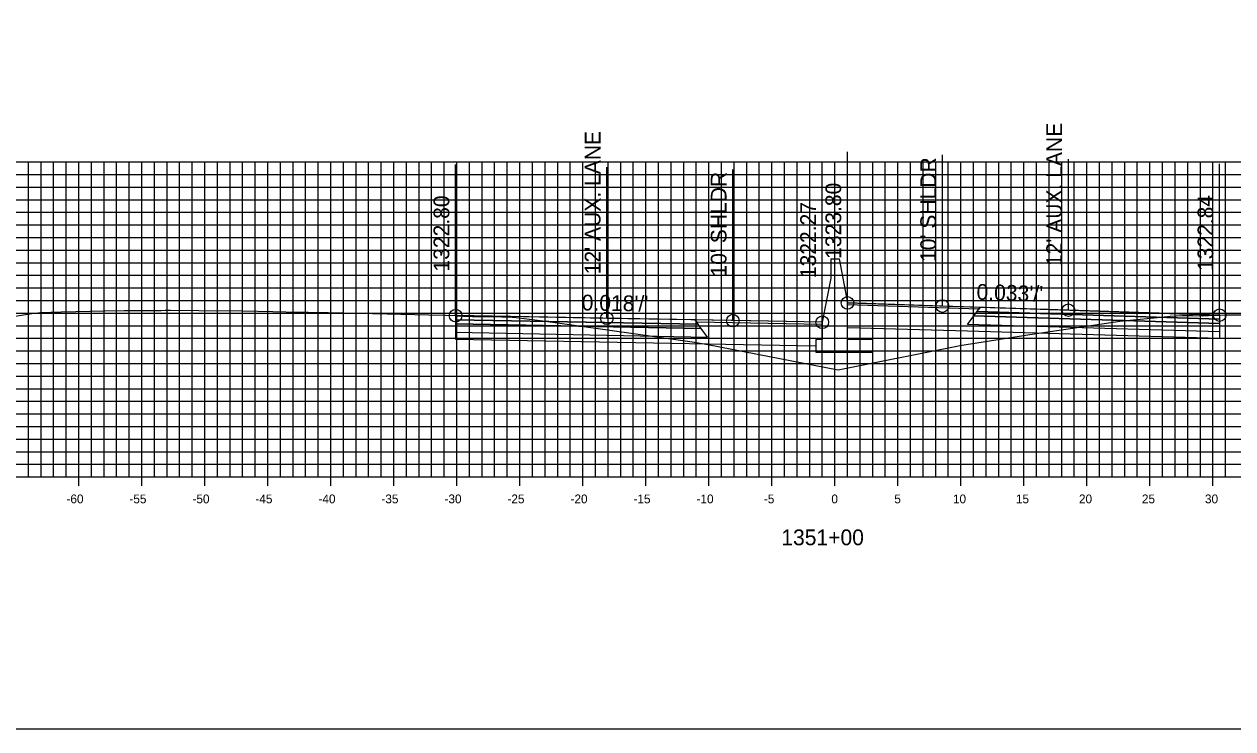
# Model space of a CAD drawing. Extents: x 674939 to 678919, y 750652 to 765176.
# Drawn here: x 678674.2 to 678770.1, y 753452.6 to 753508.5 of the extents above; entities that cross this region are included whole.
import ezdxf

# ---------------------------------------------------------------- set-up
doc = ezdxf.new("R2010")
doc.units = 0
for name, color, linetype in [('R_Alt Surface', 7, 'Continuous'), ('R_Axis', 7, 'Continuous'), ('R_Axis Annot', 7, 'Continuous'), ('R_Exist Surface', 7, 'Continuous'), ('R_Fin Surface', 7, 'Continuous'), ('R_Grid', 7, 'Continuous'), ('R_No Plot', 7, 'Continuous'), ('R_Proposed Road', 7, 'Continuous'), ('R_Xsect Elev', 7, 'Continuous'), ('R_Xsect Slope', 7, 'Continuous')]:
    doc.layers.add(name, color=color, linetype=linetype)

msp = doc.modelspace()

# ---------------------------------------------------------------- linework, layer by layer
at = {"layer": 'R_Alt Surface'}
for points in [[(678769.063, 753485.057), (678769.063, 753484.727), (678749.563, 753485.33), (678749.813, 753485.67)], [(678708.433, 753485.018), (678708.433, 753484.688), (678727.933, 753484.327), (678727.683, 753484.667)], [(678708.433, 753484.688), (678708.433, 753484.028), (678728.433, 753483.647), (678727.933, 753484.327)], [(678769.063, 753484.727), (678769.063, 753484.067), (678749.063, 753484.65), (678749.563, 753485.33)]]:
    msp.add_lwpolyline(points, close=True, dxfattribs=at)
for points in [[(678708.433, 753484.028), (678708.433, 753483.488), (678728.433, 753483.107)], [(678749.063, 753484.11), (678739.533, 753484.387)], [(678769.063, 753484.067), (678769.064, 753483.527), (678749.063, 753484.11)], [(678728.433, 753483.107), (678737.033, 753482.943)]]:
    msp.add_lwpolyline(points, dxfattribs=at)
at = {"layer": 'R_Axis'}
for p, q in [((678678.533, 753471.851), (678678.533, 753473.251)), ((678683.533, 753471.851), (678683.533, 753473.251)), ((678688.533, 753471.851), (678688.533, 753473.251)), ((678693.533, 753471.851), (678693.533, 753473.251)), ((678698.533, 753471.851), (678698.533, 753473.251)), ((678703.533, 753471.851), (678703.533, 753473.251)), ((678708.533, 753471.851), (678708.533, 753473.251)), ((678713.533, 753471.851), (678713.533, 753473.251)), ((678718.533, 753471.851), (678718.533, 753473.251)), ((678723.533, 753471.851), (678723.533, 753473.251)), ((678728.533, 753471.851), (678728.533, 753473.251)), ((678733.533, 753471.851), (678733.533, 753473.251)), ((678738.533, 753471.851), (678738.533, 753473.251)), ((678743.533, 753471.851), (678743.533, 753473.251)), ((678748.533, 753471.851), (678748.533, 753473.251)), ((678753.533, 753471.851), (678753.533, 753473.251)), ((678758.533, 753471.851), (678758.533, 753473.251)), ((678763.533, 753471.851), (678763.533, 753473.251)), ((678768.533, 753471.851), (678768.533, 753473.251)), ((678638.533, 753472.551), (678838.533, 753472.551))]:
    msp.add_line(p, q, dxfattribs=at)
at = {"layer": 'R_Exist Surface'}
msp.add_lwpolyline([(678672.655, 753485.186), (678674.962, 753485.536), (678675.058, 753485.555), (678675.453, 753485.595), (678677.139, 753485.645), (678680.61, 753485.737), (678682.137, 753485.759), (678683.213, 753485.767), (678683.776, 753485.761), (678684.733, 753485.759), (678684.903, 753485.764), (678685.069, 753485.768), (678685.382, 753485.778), (678685.813, 753485.788), (678688.067, 753485.76), (678691.533, 753485.736), (678693.922, 753485.688), (678696.016, 753485.633), (678696.733, 753485.616), (678696.975, 753485.603), (678697.214, 753485.591), (678697.617, 753485.598), (678698.333, 753485.606), (678702.99, 753485.504), (678706.295, 753485.405), (678707.62, 753485.373), (678708.433, 753485.348), (678708.507, 753485.346), (678708.734, 753485.341), (678709.056, 753485.317), (678709.772, 753485.28), (678709.853, 753485.286), (678710.094, 753485.277), (678711.05, 753485.272), (678712.098, 753485.245), (678712.933, 753485.225), (678713.009, 753485.233), (678713.027, 753485.239), (678715.575, 753484.908), (678719.734, 753484.338), (678727.385, 753483.237), (678727.996, 753483.146), (678728.439, 753483.057), (678738.798, 753481.044), (678747.952, 753482.884), (678748.201, 753482.929), (678748.436, 753482.966), (678753.997, 753483.849), (678757.954, 753484.445), (678761.157, 753484.908), (678764.928, 753485.289), (678765.133, 753485.31), (678766.092, 753485.347), (678766.132, 753485.347), (678766.165, 753485.348), (678766.932, 753485.366), (678767.699, 753485.343), (678767.74, 753485.342), (678768.124, 753485.348), (678768.169, 753485.35), (678769.063, 753485.387), (678769.082, 753485.388), (678769.532, 753485.407), (678770.875, 753485.4)], dxfattribs=at)
at = {"layer": 'R_Fin Surface'}
for points in [[(678769.063, 753485.387), (678757.063, 753485.781), (678747.063, 753486.108), (678739.533, 753486.355)], [(678737.533, 753484.825), (678730.433, 753484.953), (678720.433, 753485.133), (678708.433, 753485.348)]]:
    msp.add_lwpolyline(points, dxfattribs=at)
for points in [[(678749.945, 753485.85), (678739.533, 753486.195), (678739.533, 753486.355), (678750.063, 753486.01)], [(678769.063, 753485.387), (678769.063, 753485.057), (678749.813, 753485.67), (678750.063, 753486.01)], [(678708.433, 753485.348), (678708.433, 753485.018), (678727.683, 753484.667), (678727.433, 753485.007)], [(678727.551, 753484.846), (678737.533, 753484.665), (678737.533, 753484.825), (678727.433, 753485.007)]]:
    msp.add_lwpolyline(points, close=True, dxfattribs=at)
at = {"layer": 'R_Grid'}
for p, q in [((678638.533, 753497.551), (678838.533, 753497.551)), ((678674.533, 753472.551), (678674.533, 753497.551)), ((678675.533, 753472.551), (678675.533, 753497.551)), ((678676.533, 753472.551), (678676.533, 753497.551)), ((678677.533, 753472.551), (678677.533, 753497.551)), ((678678.533, 753472.551), (678678.533, 753497.551)), ((678679.533, 753472.551), (678679.533, 753497.551)), ((678680.533, 753472.551), (678680.533, 753497.551)), ((678681.533, 753472.551), (678681.533, 753497.551)), ((678682.533, 753472.551), (678682.533, 753497.551)), ((678683.533, 753472.551), (678683.533, 753497.551)), ((678684.533, 753472.551), (678684.533, 753497.551)), ((678685.533, 753472.551), (678685.533, 753497.551)), ((678686.533, 753472.551), (678686.533, 753497.551)), ((678687.533, 753472.551), (678687.533, 753497.551)), ((678688.533, 753472.551), (678688.533, 753497.551)), ((678689.533, 753472.551), (678689.533, 753497.551)), ((678690.533, 753472.551), (678690.533, 753497.551)), ((678691.533, 753472.551), (678691.533, 753497.551)), ((678692.533, 753472.551), (678692.533, 753497.551)), ((678693.533, 753472.551), (678693.533, 753497.551)), ((678694.533, 753472.551), (678694.533, 753497.551)), ((678695.533, 753472.551), (678695.533, 753497.551)), ((678696.533, 753472.551), (678696.533, 753497.551)), ((678697.533, 753472.551), (678697.533, 753497.551)), ((678698.533, 753472.551), (678698.533, 753497.551)), ((678699.533, 753472.551), (678699.533, 753497.551)), ((678700.533, 753472.551), (678700.533, 753497.551)), ((678701.533, 753472.551), (678701.533, 753497.551)), ((678702.533, 753472.551), (678702.533, 753497.551)), ((678703.533, 753472.551), (678703.533, 753497.551)), ((678704.533, 753472.551), (678704.533, 753497.551)), ((678705.533, 753472.551), (678705.533, 753497.551)), ((678706.533, 753472.551), (678706.533, 753497.551)), ((678707.533, 753472.551), (678707.533, 753497.551)), ((678708.533, 753472.551), (678708.533, 753497.551)), ((678709.533, 753472.551), (678709.533, 753497.551)), ((678710.533, 753472.551), (678710.533, 753497.551)), ((678711.533, 753472.551), (678711.533, 753497.551)), ((678712.533, 753472.551), (678712.533, 753497.551)), ((678713.533, 753472.551), (678713.533, 753497.551)), ((678714.533, 753472.551), (678714.533, 753497.551)), ((678715.533, 753472.551), (678715.533, 753497.551)), ((678716.533, 753472.551), (678716.533, 753497.551)), ((678717.533, 753472.551), (678717.533, 753497.551)), ((678718.533, 753472.551), (678718.533, 753497.551)), ((678719.533, 753472.551), (678719.533, 753497.551)), ((678720.533, 753472.551), (678720.533, 753497.551)), ((678721.533, 753472.551), (678721.533, 753497.551)), ((678722.533, 753472.551), (678722.533, 753497.551)), ((678723.533, 753472.551), (678723.533, 753497.551)), ((678724.533, 753472.551), (678724.533, 753497.551)), ((678725.533, 753472.551), (678725.533, 753497.551)), ((678726.533, 753472.551), (678726.533, 753497.551)), ((678727.533, 753472.551), (678727.533, 753497.551)), ((678728.533, 753472.551), (678728.533, 753497.551)), ((678729.533, 753472.551), (678729.533, 753497.551)), ((678730.533, 753472.551), (678730.533, 753497.551)), ((678731.533, 753472.551), (678731.533, 753497.551)), ((678732.533, 753472.551), (678732.533, 753497.551)), ((678733.533, 753472.551), (678733.533, 753497.551)), ((678734.533, 753472.551), (678734.533, 753497.551)), ((678735.533, 753472.551), (678735.533, 753497.551)), ((678736.533, 753472.551), (678736.533, 753497.551)), ((678737.533, 753472.551), (678737.533, 753497.551)), ((678738.533, 753472.551), (678738.533, 753497.551)), ((678739.533, 753472.551), (678739.533, 753497.551)), ((678740.533, 753472.551), (678740.533, 753497.551)), ((678741.533, 753472.551), (678741.533, 753497.551)), ((678742.533, 753472.551), (678742.533, 753497.551)), ((678743.533, 753472.551), (678743.533, 753497.551)), ((678744.533, 753472.551), (678744.533, 753497.551)), ((678745.533, 753472.551), (678745.533, 753497.551)), ((678746.533, 753472.551), (678746.533, 753497.551)), ((678747.533, 753472.551), (678747.533, 753497.551)), ((678748.533, 753472.551), (678748.533, 753497.551)), ((678749.533, 753472.551), (678749.533, 753497.551)), ((678750.533, 753472.551), (678750.533, 753497.551)), ((678751.533, 753472.551), (678751.533, 753497.551)), ((678752.533, 753472.551), (678752.533, 753497.551)), ((678753.533, 753472.551), (678753.533, 753497.551)), ((678754.533, 753472.551), (678754.533, 753497.551)), ((678755.533, 753472.551), (678755.533, 753497.551)), ((678756.533, 753472.551), (678756.533, 753497.551)), ((678757.533, 753472.551), (678757.533, 753497.551)), ((678758.533, 753472.551), (678758.533, 753497.551)), ((678759.533, 753472.551), (678759.533, 753497.551)), ((678760.533, 753472.551), (678760.533, 753497.551)), ((678761.533, 753472.551), (678761.533, 753497.551)), ((678762.533, 753472.551), (678762.533, 753497.551)), ((678763.533, 753472.551), (678763.533, 753497.551)), ((678764.533, 753472.551), (678764.533, 753497.551)), ((678765.533, 753472.551), (678765.533, 753497.551)), ((678766.533, 753472.551), (678766.533, 753497.551)), ((678767.533, 753472.551), (678767.533, 753497.551)), ((678768.533, 753472.551), (678768.533, 753497.551)), ((678769.533, 753472.551), (678769.533, 753497.551)), ((678638.533, 753496.551), (678838.533, 753496.551)), ((678638.533, 753495.551), (678838.533, 753495.551)), ((678638.533, 753494.551), (678838.533, 753494.551)), ((678638.533, 753493.551), (678838.533, 753493.551)), ((678638.533, 753492.551), (678838.533, 753492.551)), ((678638.533, 753491.551), (678838.533, 753491.551)), ((678638.533, 753490.551), (678838.533, 753490.551)), ((678638.533, 753489.551), (678838.533, 753489.551)), ((678638.533, 753488.551), (678838.533, 753488.551)), ((678638.533, 753487.551), (678838.533, 753487.551)), ((678638.533, 753486.551), (678838.533, 753486.551)), ((678638.533, 753485.551), (678838.533, 753485.551)), ((678638.533, 753484.551), (678838.533, 753484.551)), ((678638.533, 753483.551), (678838.533, 753483.551)), ((678638.533, 753482.551), (678838.533, 753482.551)), ((678638.533, 753481.551), (678838.533, 753481.551)), ((678638.533, 753480.551), (678838.533, 753480.551)), ((678638.533, 753479.551), (678838.533, 753479.551)), ((678638.533, 753478.551), (678838.533, 753478.551)), ((678638.533, 753477.551), (678838.533, 753477.551)), ((678638.533, 753476.551), (678838.533, 753476.551)), ((678638.533, 753475.551), (678838.533, 753475.551)), ((678638.533, 753474.551), (678838.533, 753474.551)), ((678638.533, 753473.551), (678838.533, 753473.551)), ((678638.533, 753472.551), (678838.533, 753472.551))]:
    msp.add_line(p, q, dxfattribs=at)
at = {"layer": 'R_No Plot'}
msp.add_lwpolyline([(678578.533, 753452.551), (678918.533, 753452.551), (678918.533, 753672.551), (678578.533, 753672.551)], close=True, dxfattribs=at)
for centre in [(678739.533, 753486.355), (678747.063, 753486.108), (678708.433, 753485.348), (678757.063, 753485.781), (678769.063, 753485.387), (678720.433, 753485.133), (678730.433, 753484.953), (678737.533, 753484.825)]:
    msp.add_circle(centre, 0.5, dxfattribs=at)
at = {"layer": 'R_Proposed Road'}
for points in [[(678738.203, 753489.855), (678738.203, 753488.325)], [(678738.203, 753489.855), (678738.863, 753489.855)], [(678738.863, 753489.855), (678739.533, 753486.355)], [(678738.863, 753489.855), (678738.863, 753489.855)], [(678738.203, 753488.325), (678737.533, 753484.825)], [(678737.533, 753484.825), (678737.533, 753483.45), (678737.033, 753483.45), (678737.033, 753482.45), (678741.533, 753482.45), (678741.533, 753483.45), (678739.533, 753483.45), (678739.533, 753486.355)]]:
    msp.add_lwpolyline(points, dxfattribs=at)
at = {"layer": 'R_Xsect Elev'}
for p, q in [((678739.533, 753486.355), (678739.533, 753498.355)), ((678708.433, 753485.348), (678708.433, 753497.348)), ((678747.063, 753486.108), (678747.063, 753498.108)), ((678757.063, 753485.781), (678757.063, 753497.781)), ((678769.063, 753485.387), (678769.063, 753497.387)), ((678720.433, 753485.133), (678720.433, 753497.133)), ((678730.433, 753484.953), (678730.433, 753496.953)), ((678737.533, 753484.825), (678737.533, 753496.825))]:
    msp.add_line(p, q, dxfattribs=at)

# ---------------------------------------------------------------- texts
at = {"layer": 'R_Axis Annot'}
for s, height, p in [('-60', 0.7, (678677.552, 753470.451)), ('-55', 0.7, (678682.546, 753470.451)), ('-50', 0.7, (678687.552, 753470.451)), ('-45', 0.7, (678692.546, 753470.451)), ('-40', 0.7, (678697.552, 753470.451)), ('-35', 0.7, (678702.546, 753470.451)), ('-30', 0.7, (678707.552, 753470.451)), ('-25', 0.7, (678712.546, 753470.451)), ('-20', 0.7, (678717.552, 753470.451)), ('-15', 0.7, (678722.546, 753470.451)), ('-10', 0.7, (678727.552, 753470.451)), ('-5', 0.7, (678732.896, 753470.451)), ('0', 0.7, (678738.252, 753470.451)), ('5', 0.7, (678743.246, 753470.451)), ('10', 0.7, (678747.902, 753470.451)), ('15', 0.7, (678752.896, 753470.451)), ('20', 0.7, (678757.902, 753470.451)), ('25', 0.7, (678762.896, 753470.451)), ('30', 0.7, (678767.902, 753470.451)), ('1351+00', 1.25, (678734.281, 753467.126))]:
    msp.add_text(s, height=height, dxfattribs=at).set_placement(p)
at = {"layer": 'R_Xsect Elev'}
for s, p in [("12' AUX. LANE", (678756.563, 753489.281)), ("12' AUX. LANE", (678719.933, 753488.633)), ("10' SHLDR", (678746.563, 753489.608)), ("10' SHLDR", (678729.933, 753488.453)), ('1323.80', (678739.033, 753489.855)), ('1322.80', (678707.933, 753488.848)), ('1322.27', (678737.033, 753488.325)), ('1322.84', (678768.563, 753488.887))]:
    msp.add_text(s, height=1.25, rotation=90, dxfattribs=at).set_placement(p)
at = {"layer": 'R_Xsect Slope'}
for s, rotation, p in [("0.033'/'", 358.12369, (678749.757, 753486.62)), ("0.018'/'", 358.96996, (678718.432, 753485.769))]:
    msp.add_text(s, height=1.25, rotation=rotation, dxfattribs=at).set_placement(p)

doc.saveas('drawing.dxf')
